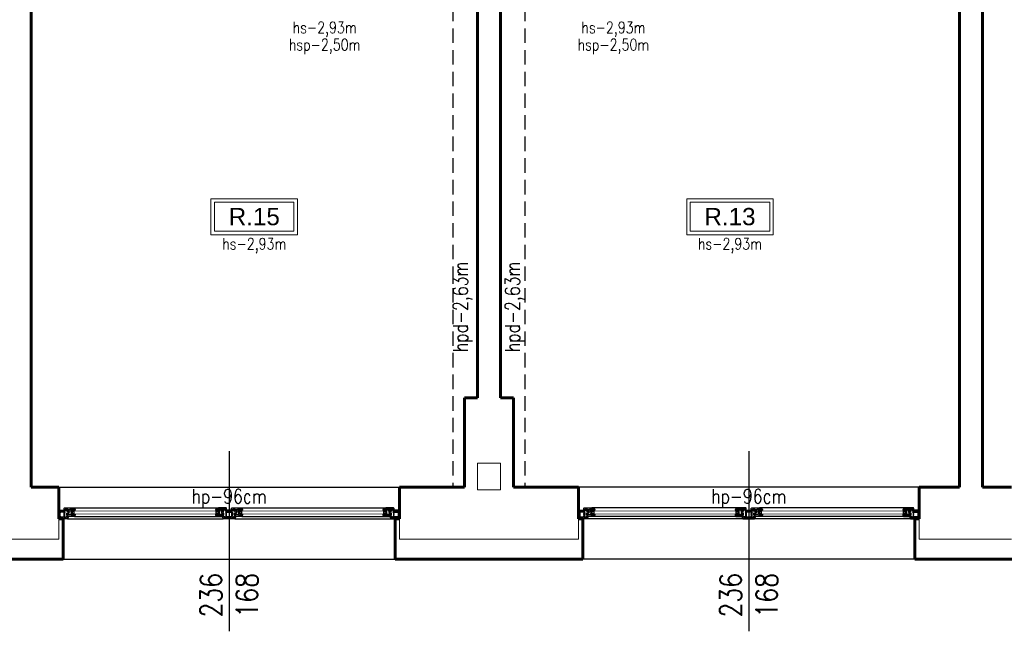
# Model space of a CAD drawing. Header units: millimetres. Extents: x 126553 to 403692, y -95821 to 38049.
# Tile 526 of 656: x 333455 to 334137, y 5943 to 6367. Entities that reach past the tile are written whole.
import ezdxf

# ---------------------------------------------------------------- set-up
doc = ezdxf.new("R2010")
doc.units = ezdxf.units.MM
doc.linetypes.add('DASHED', pattern=[15, 10, -5])
for name, color, linetype, lineweight in [('_(02 CIENKA)', 7, 'Continuous', 13), ('_(04 SREDNIA)', 7, 'Continuous', 25), ('_(05 SREDNIA DASHED)', 7, 'DASHED', 25), ('_(08 NAJGRUBSZA)', 7, 'Continuous', 60), ('opis pomieszczeń', 7, 'Continuous', 13)]:
    doc.layers.add(name, color=color, linetype=linetype, lineweight=lineweight)
doc.styles.add('Arial', font='arial.ttf')
doc.styles.add('OPIS', font='romans.shx', dxfattribs={"width": 0.8})

# ---------------------------------------------------------------- blocks, each defined once
blk = doc.blocks.new('A$C26E57F26')
for p, q in [((6.000000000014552, 0), (113.9999999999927, 0)), ((122.0000000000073, 0), (229.9999999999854, -6.821210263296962e-13)), ((10.93402366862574, -1.599999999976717), (109.0659763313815, -1.599999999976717)), ((126.9340236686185, -1.599999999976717), (225.0659763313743, -1.599999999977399)), ((9.399999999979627, -7.599999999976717), (110.6000000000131, -7.599999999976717)), ((125.3999999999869, -7.599999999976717), (226.6000000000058, -7.599999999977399))]:
    blk.add_line(p, q)
for points in [[(0, 0), (0, -0.5), (0.25, -0.5), (0.25, -0.2999999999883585), (0.6500000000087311, -0.3000000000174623), (0.6499999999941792, -1), (0.2500000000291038, -0.8999999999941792), (0, -0.8999999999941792), (0, -1.399999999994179), (0.25, -1.399999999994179), (0.25, -1.209232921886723), (0.6500000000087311, -1.309232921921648), (0.6500000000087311, -4.690767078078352), (0.25, -4.790767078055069), (0.25, -4.599999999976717), (0, -4.599999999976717), (0, -5.099999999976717), (0.2500000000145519, -5.099999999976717), (0.6500000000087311, -5), (0.6499999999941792, -5.699999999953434), (0.25, -5.699999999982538), (0.25, -5.5), (0, -5.5), (0, -6), (4.5, -6), (4.5, -5.5), (4.25, -5.5), (4.25, -5.699999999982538), (3.75, -5.699999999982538), (3.75, -4.899999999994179, -0.4142135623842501), (3.850000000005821, -4.799999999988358), (3.999999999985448, -4.799999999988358), (4.25, -4.949999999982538), (4.5, -4.949999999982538), (4.5, -4.549999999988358), (4.150000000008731, -4.550000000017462), (4.149999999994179, -2.040983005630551), (3.900000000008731, -1.540983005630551, -0.6943257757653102), (4.822526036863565, -1.299999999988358), (6.465976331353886, -1.299999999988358), (6.465976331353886, -1.049999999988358), (6.000000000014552, 0), (0, 0)], [(236, 0), (236, -0.5), (235.75, -0.5), (235.75, -0.2999999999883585), (235.3499999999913, -0.3000000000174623), (235.3500000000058, -1), (235.7499999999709, -0.8999999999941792), (236, -0.8999999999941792), (236, -1.399999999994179), (235.75, -1.399999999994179), (235.75, -1.209232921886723), (235.3499999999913, -1.309232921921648), (235.3499999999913, -4.690767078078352), (235.75, -4.790767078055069), (235.75, -4.599999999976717), (236, -4.599999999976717), (236, -5.099999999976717), (235.7499999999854, -5.099999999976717), (235.3499999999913, -5), (235.3500000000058, -5.699999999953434), (235.75, -5.699999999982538), (235.75, -5.5), (236, -5.5), (236, -6), (231.5, -6), (231.5, -5.5), (231.75, -5.5), (231.75, -5.699999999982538), (232.25, -5.699999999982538), (232.25, -4.899999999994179, 0.4142135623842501), (232.1499999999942, -4.799999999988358), (232.0000000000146, -4.799999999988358), (231.75, -4.949999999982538), (231.5, -4.949999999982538), (231.5, -4.549999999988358), (231.8499999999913, -4.550000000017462), (231.8500000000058, -2.040983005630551), (232.0999999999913, -1.540983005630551, 0.6943257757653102), (231.1774739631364, -1.299999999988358), (229.5340236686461, -1.299999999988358), (229.5340236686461, -1.049999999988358), (229.9999999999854, 0), (236, 0)], [(0.9000000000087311, -4.699999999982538), (0.9000000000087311, -1.299999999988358), (3.69999999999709, -1.299999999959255), (3.69999999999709, -1.699999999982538), (3.750000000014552, -1.799999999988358), (3.700000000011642, -1.799999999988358), (3.700000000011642, -2.000000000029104), (3.849999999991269, -2), (3.900000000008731, -2.099999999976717), (3.900000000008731, -2.849999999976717), (3.69999999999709, -2.849999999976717), (3.69999999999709, -3.049999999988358), (3.900000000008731, -3.049999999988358), (3.900000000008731, -3.449999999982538), (3.69999999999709, -3.449999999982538), (3.69999999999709, -3.649999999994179), (3.900000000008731, -3.650000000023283), (3.900000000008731, -4.049999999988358), (3.69999999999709, -4.049999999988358), (3.69999999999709, -4.25), (3.899999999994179, -4.25), (3.900000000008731, -4.549999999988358, 0.3393928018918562), (3.620871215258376, -4.699999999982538), (0.9000000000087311, -4.699999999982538)], [(3.00155644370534, -1.100000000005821), (2.901556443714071, -0.2999999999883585), (4.110895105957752, -0.2999999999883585), (4.188247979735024, -0.9188229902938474, -0.6395021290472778), (3.897480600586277, -1.099999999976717), (3.00155644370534, -1.100000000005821)], [(5.549999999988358, -1.600000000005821), (5.549999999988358, -1.899999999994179), (5.949999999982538, -1.899999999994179), (5.949999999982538, -2.600000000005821), (5.549999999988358, -2.600000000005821), (5.549999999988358, -3.899999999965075), (5.799999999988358, -3.899999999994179), (5.799999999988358, -4.149999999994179), (6.049999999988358, -4.149999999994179), (6.049999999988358, -3.899999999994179), (6.75, -3.899999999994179, -0.4142135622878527), (6.850000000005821, -3.999999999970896), (6.850000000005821, -4.25), (6.75, -4.25), (6.75, -4.449999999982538), (6.850000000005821, -4.5), (6.850000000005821, -4.699999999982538), (6.75, -4.75), (6.75, -4.949999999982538), (6.850000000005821, -4.949999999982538), (6.850000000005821, -5.299999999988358), (6.049999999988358, -5.299999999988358), (6.049999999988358, -5.049999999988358), (5.799999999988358, -5.049999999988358), (5.799999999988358, -5.299999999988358), (5.549999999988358, -5.299999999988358), (5.549999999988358, -6.299999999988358), (3.699999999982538, -6.299999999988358), (3.699999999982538, -7.099999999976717, 0.414213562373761), (4.199999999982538, -7.599999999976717), (9.39999999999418, -7.599999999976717), (9.39999999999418, -7.5), (10.69999999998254, -7.5), (11.39999999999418, -6.350000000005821), (11.39999999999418, -6.100000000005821), (9.049999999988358, -6.100000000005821), (9.049999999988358, -3.640983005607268), (8.799999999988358, -3.140983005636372, -0.6943257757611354), (9.722526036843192, -2.899999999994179), (10.42818394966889, -2.899999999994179), (10.42818394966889, -2.649999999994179, -0.4142135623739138), (10.67818394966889, -2.399999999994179), (11.00344815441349, -2.399999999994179), (11.07001620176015, -2.549999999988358), (11.07001620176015, -2.900000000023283), (11.39999999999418, -2.899999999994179), (11.39999999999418, -2.650000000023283), (10.93402366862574, -1.599999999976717), (5.549999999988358, -1.600000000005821)], [(4.38554476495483, -0.884745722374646), (4.312451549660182, -0.2999999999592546), (5.84753099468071, -0.2999999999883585), (5.95847774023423, -0.5499999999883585), (5.74416028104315, -0.5499999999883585, 0.4142135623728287), (5.24416028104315, -1.049999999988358), (4.861223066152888, -1.049999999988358, 0.1837990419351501), (4.38554476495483, -0.884745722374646)], [(8.659113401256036, -2.899999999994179, 0.1439330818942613), (8.60000000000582, -3.299999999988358), (8.799999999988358, -3.699999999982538), (8.799999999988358, -3.899999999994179), (8.60000000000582, -3.899999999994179), (8.60000000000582, -4.099999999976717), (8.799999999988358, -4.099999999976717), (8.799999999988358, -4.799999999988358), (8.60000000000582, -4.799999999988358), (8.60000000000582, -5), (8.799999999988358, -5), (8.799999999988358, -5.299999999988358), (8.60000000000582, -5.299999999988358), (8.60000000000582, -5.5), (8.799999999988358, -5.5), (8.799999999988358, -6.08158997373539, 0.09816449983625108), (8.371456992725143, -6.299999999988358), (5.799999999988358, -6.299999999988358), (5.799999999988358, -5.549999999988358), (7.600000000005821, -5.549999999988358), (7.600000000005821, -5.299999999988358), (7.100000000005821, -5.299999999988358), (7.100000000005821, -4.949999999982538), (7.350000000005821, -4.899999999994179), (7.350000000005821, -4.699999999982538), (7.100000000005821, -4.699999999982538), (7.100000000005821, -4.5), (7.350000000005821, -4.5), (7.350000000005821, -4.299999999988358), (7.100000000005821, -4.25), (7.100000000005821, -4, 0.414213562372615), (6.75, -3.649999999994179), (5.799999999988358, -3.649999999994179), (5.799999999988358, -2.899999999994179), (8.659113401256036, -2.899999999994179, 0.1439330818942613)], [(6.199999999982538, -1.899999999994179), (9.010895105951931, -1.900000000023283), (9.088247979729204, -2.518822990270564, 0.1227813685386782), (8.797480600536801, -2.699999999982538), (6.199999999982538, -2.699999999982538), (6.199999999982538, -1.899999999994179)], [(9.212451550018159, -1.899999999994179), (10.7815546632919, -1.899999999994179), (10.89250140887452, -2.149999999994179), (10.67818394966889, -2.149999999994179, 0.4142135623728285), (10.17818394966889, -2.649999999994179), (9.76122306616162, -2.649999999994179, 0.183799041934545), (9.285544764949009, -2.484745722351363), (9.212451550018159, -1.899999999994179)], [(9.64999999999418, -6.350000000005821), (10.17818394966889, -6.350000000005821, 0.4142135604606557), (10.67266641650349, -6.849999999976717), (10.80298017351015, -6.850000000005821), (10.58993669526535, -7.199999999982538), (9.64999999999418, -7.199999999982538), (9.64999999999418, -6.350000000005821)], [(114.4500000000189, -1.600000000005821), (114.4500000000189, -1.899999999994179), (114.0500000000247, -1.899999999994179), (114.0500000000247, -2.600000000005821), (114.4500000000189, -2.600000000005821), (114.4500000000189, -3.899999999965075), (114.2000000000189, -3.899999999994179), (114.2000000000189, -4.149999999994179), (113.9500000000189, -4.149999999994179), (113.9500000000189, -3.899999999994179), (113.2500000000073, -3.899999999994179, 0.4142135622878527), (113.1500000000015, -3.999999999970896), (113.1500000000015, -4.25), (113.2500000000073, -4.25), (113.2500000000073, -4.449999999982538), (113.1500000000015, -4.5), (113.1500000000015, -4.699999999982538), (113.2500000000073, -4.75), (113.2500000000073, -4.949999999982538), (113.1500000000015, -4.949999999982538), (113.1500000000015, -5.299999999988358), (113.9500000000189, -5.299999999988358), (113.9500000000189, -5.049999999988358), (114.2000000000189, -5.049999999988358), (114.2000000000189, -5.299999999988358), (114.4500000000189, -5.299999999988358), (114.4500000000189, -6.299999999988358), (116.3000000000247, -6.299999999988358), (116.3000000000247, -7.099999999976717, -0.414213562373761), (115.8000000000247, -7.599999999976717), (110.6000000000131, -7.599999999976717), (110.6000000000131, -7.5), (109.3000000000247, -7.5), (108.6000000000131, -6.350000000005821), (108.6000000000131, -6.100000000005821), (110.9500000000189, -6.100000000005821), (110.9500000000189, -3.640983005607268), (111.2000000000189, -3.140983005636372, 0.6943257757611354), (110.2774739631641, -2.899999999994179), (109.5718160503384, -2.899999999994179), (109.5718160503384, -2.649999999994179, 0.4142135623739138), (109.3218160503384, -2.399999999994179), (108.9965518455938, -2.399999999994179), (108.9299837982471, -2.549999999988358), (108.9299837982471, -2.900000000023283), (108.6000000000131, -2.899999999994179), (108.6000000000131, -2.650000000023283), (109.0659763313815, -1.599999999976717), (114.4500000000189, -1.600000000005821)], [(110.7875484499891, -1.899999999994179), (109.2184453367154, -1.899999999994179), (109.1074985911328, -2.149999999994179), (109.3218160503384, -2.149999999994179, -0.4142135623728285), (109.8218160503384, -2.649999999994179), (110.2387769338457, -2.649999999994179, -0.183799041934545), (110.7144552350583, -2.484745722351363), (110.7875484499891, -1.899999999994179)], [(110.3500000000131, -6.350000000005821), (109.8218160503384, -6.350000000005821, -0.4142135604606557), (109.3273335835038, -6.849999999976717), (109.1970198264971, -6.850000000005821), (109.4100633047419, -7.199999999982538), (110.3500000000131, -7.199999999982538), (110.3500000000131, -6.350000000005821)], [(113.8000000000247, -1.899999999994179), (110.9891048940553, -1.900000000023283), (110.9117520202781, -2.518822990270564, -0.1227813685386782), (111.2025193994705, -2.699999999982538), (113.8000000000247, -2.699999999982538), (113.8000000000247, -1.899999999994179)], [(111.3408865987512, -2.899999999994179, -0.1439330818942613), (111.4000000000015, -3.299999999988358), (111.2000000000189, -3.699999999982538), (111.2000000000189, -3.899999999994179), (111.4000000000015, -3.899999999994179), (111.4000000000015, -4.099999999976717), (111.2000000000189, -4.099999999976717), (111.2000000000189, -4.799999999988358), (111.4000000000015, -4.799999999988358), (111.4000000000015, -5), (111.2000000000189, -5), (111.2000000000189, -5.299999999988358), (111.4000000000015, -5.299999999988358), (111.4000000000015, -5.5), (111.2000000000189, -5.5), (111.2000000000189, -6.08158997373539, -0.09816449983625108), (111.6285430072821, -6.299999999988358), (114.2000000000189, -6.299999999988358), (114.2000000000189, -5.549999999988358), (112.4000000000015, -5.549999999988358), (112.4000000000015, -5.299999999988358), (112.9000000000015, -5.299999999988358), (112.9000000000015, -4.949999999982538), (112.6500000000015, -4.899999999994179), (112.6500000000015, -4.699999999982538), (112.9000000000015, -4.699999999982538), (112.9000000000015, -4.5), (112.6500000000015, -4.5), (112.6500000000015, -4.299999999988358), (112.9000000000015, -4.25), (112.9000000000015, -4, -0.414213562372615), (113.2500000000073, -3.649999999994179), (114.2000000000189, -3.649999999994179), (114.2000000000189, -2.899999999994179), (111.3408865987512, -2.899999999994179, -0.1439330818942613)], [(115.6144552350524, -0.884745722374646), (115.6875484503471, -0.2999999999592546), (114.1524690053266, -0.2999999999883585), (114.041522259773, -0.5499999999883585), (114.2558397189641, -0.5499999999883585, -0.4142135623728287), (114.7558397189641, -1.049999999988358), (115.1387769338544, -1.049999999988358, -0.1837990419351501), (115.6144552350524, -0.884745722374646)], [(116.9984435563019, -1.100000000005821), (117.0984435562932, -0.2999999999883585), (115.8891048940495, -0.2999999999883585), (115.8117520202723, -0.9188229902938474, 0.6395021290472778), (116.102519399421, -1.099999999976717), (116.9984435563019, -1.100000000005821)], [(119.0015564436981, -1.100000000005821), (118.9015564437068, -0.2999999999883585), (120.1108951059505, -0.2999999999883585), (120.1882479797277, -0.9188229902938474, -0.6395021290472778), (119.897480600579, -1.099999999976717), (119.0015564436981, -1.100000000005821)], [(121.5499999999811, -1.600000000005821), (121.5499999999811, -1.899999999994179), (121.9499999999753, -1.899999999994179), (121.9499999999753, -2.600000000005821), (121.5499999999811, -2.600000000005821), (121.5499999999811, -3.899999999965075), (121.7999999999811, -3.899999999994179), (121.7999999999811, -4.149999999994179), (122.0499999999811, -4.149999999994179), (122.0499999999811, -3.899999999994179), (122.7499999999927, -3.899999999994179, -0.4142135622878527), (122.8499999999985, -3.999999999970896), (122.8499999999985, -4.25), (122.7499999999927, -4.25), (122.7499999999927, -4.449999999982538), (122.8499999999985, -4.5), (122.8499999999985, -4.699999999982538), (122.7499999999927, -4.75), (122.7499999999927, -4.949999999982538), (122.8499999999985, -4.949999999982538), (122.8499999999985, -5.299999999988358), (122.0499999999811, -5.299999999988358), (122.0499999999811, -5.049999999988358), (121.7999999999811, -5.049999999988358), (121.7999999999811, -5.299999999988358), (121.5499999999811, -5.299999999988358), (121.5499999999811, -6.299999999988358), (119.6999999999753, -6.299999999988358), (119.6999999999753, -7.099999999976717, 0.414213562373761), (120.1999999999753, -7.599999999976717), (125.3999999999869, -7.599999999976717), (125.3999999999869, -7.5), (126.6999999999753, -7.5), (127.3999999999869, -6.350000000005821), (127.3999999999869, -6.100000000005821), (125.0499999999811, -6.100000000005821), (125.0499999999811, -3.640983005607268), (124.7999999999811, -3.140983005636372, -0.6943257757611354), (125.7225260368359, -2.899999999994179), (126.4281839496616, -2.899999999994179), (126.4281839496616, -2.649999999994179, -0.4142135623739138), (126.6781839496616, -2.399999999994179), (127.0034481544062, -2.399999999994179), (127.0700162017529, -2.549999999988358), (127.0700162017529, -2.900000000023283), (127.3999999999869, -2.899999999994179), (127.3999999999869, -2.650000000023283), (126.9340236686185, -1.599999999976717), (121.5499999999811, -1.600000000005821)], [(120.3855447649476, -0.884745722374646), (120.3124515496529, -0.2999999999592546), (121.8475309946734, -0.2999999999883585), (121.958477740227, -0.5499999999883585), (121.7441602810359, -0.5499999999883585, 0.4142135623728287), (121.2441602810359, -1.049999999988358), (120.8612230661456, -1.049999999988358, 0.1837990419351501), (120.3855447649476, -0.884745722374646)], [(124.6591134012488, -2.899999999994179, 0.1439330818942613), (124.5999999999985, -3.299999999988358), (124.7999999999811, -3.699999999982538), (124.7999999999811, -3.899999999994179), (124.5999999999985, -3.899999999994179), (124.5999999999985, -4.099999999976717), (124.7999999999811, -4.099999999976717), (124.7999999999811, -4.799999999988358), (124.5999999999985, -4.799999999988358), (124.5999999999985, -5), (124.7999999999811, -5), (124.7999999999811, -5.299999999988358), (124.5999999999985, -5.299999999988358), (124.5999999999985, -5.5), (124.7999999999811, -5.5), (124.7999999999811, -6.08158997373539, 0.09816449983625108), (124.3714569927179, -6.299999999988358), (121.7999999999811, -6.299999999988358), (121.7999999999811, -5.549999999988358), (123.5999999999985, -5.549999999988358), (123.5999999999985, -5.299999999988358), (123.0999999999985, -5.299999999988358), (123.0999999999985, -4.949999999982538), (123.3499999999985, -4.899999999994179), (123.3499999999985, -4.699999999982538), (123.0999999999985, -4.699999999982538), (123.0999999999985, -4.5), (123.3499999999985, -4.5), (123.3499999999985, -4.299999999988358), (123.0999999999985, -4.25), (123.0999999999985, -4, 0.414213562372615), (122.7499999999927, -3.649999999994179), (121.7999999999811, -3.649999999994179), (121.7999999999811, -2.899999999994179), (124.6591134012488, -2.899999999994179, 0.1439330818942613)], [(122.1999999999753, -1.899999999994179), (125.0108951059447, -1.900000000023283), (125.0882479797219, -2.518822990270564, 0.1227813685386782), (124.7974806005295, -2.699999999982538), (122.1999999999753, -2.699999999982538), (122.1999999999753, -1.899999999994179)], [(125.2124515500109, -1.899999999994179), (126.7815546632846, -1.899999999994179), (126.8925014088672, -2.149999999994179), (126.6781839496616, -2.149999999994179, 0.4142135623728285), (126.1781839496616, -2.649999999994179), (125.7612230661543, -2.649999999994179, 0.183799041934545), (125.2855447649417, -2.484745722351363), (125.2124515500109, -1.899999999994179)], [(125.6499999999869, -6.350000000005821), (126.1781839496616, -6.350000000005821, 0.4142135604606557), (126.6726664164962, -6.849999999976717), (126.8029801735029, -6.850000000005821), (126.5899366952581, -7.199999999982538), (125.6499999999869, -7.199999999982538), (125.6499999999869, -6.350000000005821)], [(230.4500000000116, -1.600000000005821), (230.4500000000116, -1.899999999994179), (230.0500000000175, -1.899999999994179), (230.0500000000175, -2.600000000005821), (230.4500000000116, -2.600000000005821), (230.4500000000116, -3.899999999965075), (230.2000000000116, -3.899999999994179), (230.2000000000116, -4.149999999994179), (229.9500000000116, -4.149999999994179), (229.9500000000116, -3.899999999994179), (229.25, -3.899999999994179, 0.4142135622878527), (229.1499999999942, -3.999999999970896), (229.1499999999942, -4.25), (229.25, -4.25), (229.25, -4.449999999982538), (229.1499999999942, -4.5), (229.1499999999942, -4.699999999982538), (229.25, -4.75), (229.25, -4.949999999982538), (229.1499999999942, -4.949999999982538), (229.1499999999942, -5.299999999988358), (229.9500000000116, -5.299999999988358), (229.9500000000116, -5.049999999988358), (230.2000000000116, -5.049999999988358), (230.2000000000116, -5.299999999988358), (230.4500000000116, -5.299999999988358), (230.4500000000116, -6.299999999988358), (232.3000000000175, -6.299999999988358), (232.3000000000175, -7.099999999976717, -0.414213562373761), (231.8000000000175, -7.599999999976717), (226.6000000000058, -7.599999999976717), (226.6000000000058, -7.5), (225.3000000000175, -7.5), (224.6000000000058, -6.350000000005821), (224.6000000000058, -6.100000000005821), (226.9500000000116, -6.100000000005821), (226.9500000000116, -3.640983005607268), (227.2000000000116, -3.140983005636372, 0.6943257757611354), (226.2774739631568, -2.899999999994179), (225.5718160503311, -2.899999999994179), (225.5718160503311, -2.649999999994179, 0.4142135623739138), (225.3218160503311, -2.399999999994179), (224.9965518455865, -2.399999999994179), (224.9299837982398, -2.549999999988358), (224.9299837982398, -2.900000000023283), (224.6000000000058, -2.899999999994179), (224.6000000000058, -2.650000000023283), (225.0659763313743, -1.599999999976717), (230.4500000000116, -1.600000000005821)], [(226.7875484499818, -1.899999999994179), (225.2184453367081, -1.899999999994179), (225.1074985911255, -2.149999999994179), (225.3218160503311, -2.149999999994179, -0.4142135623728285), (225.8218160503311, -2.649999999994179), (226.2387769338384, -2.649999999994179, -0.183799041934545), (226.714455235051, -2.484745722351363), (226.7875484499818, -1.899999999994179)], [(226.3500000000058, -6.350000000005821), (225.8218160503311, -6.350000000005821, -0.4142135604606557), (225.3273335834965, -6.849999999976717), (225.1970198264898, -6.850000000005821), (225.4100633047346, -7.199999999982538), (226.3500000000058, -7.199999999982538), (226.3500000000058, -6.350000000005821)], [(229.8000000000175, -1.899999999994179), (226.9891048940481, -1.900000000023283), (226.9117520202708, -2.518822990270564, -0.1227813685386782), (227.2025193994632, -2.699999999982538), (229.8000000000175, -2.699999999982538), (229.8000000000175, -1.899999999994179)], [(227.340886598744, -2.899999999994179, -0.1439330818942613), (227.3999999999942, -3.299999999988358), (227.2000000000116, -3.699999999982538), (227.2000000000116, -3.899999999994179), (227.3999999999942, -3.899999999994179), (227.3999999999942, -4.099999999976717), (227.2000000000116, -4.099999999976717), (227.2000000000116, -4.799999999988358), (227.3999999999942, -4.799999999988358), (227.3999999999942, -5), (227.2000000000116, -5), (227.2000000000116, -5.299999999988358), (227.3999999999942, -5.299999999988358), (227.3999999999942, -5.5), (227.2000000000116, -5.5), (227.2000000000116, -6.08158997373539, -0.09816449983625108), (227.6285430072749, -6.299999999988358), (230.2000000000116, -6.299999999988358), (230.2000000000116, -5.549999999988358), (228.3999999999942, -5.549999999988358), (228.3999999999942, -5.299999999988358), (228.8999999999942, -5.299999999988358), (228.8999999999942, -4.949999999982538), (228.6499999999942, -4.899999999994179), (228.6499999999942, -4.699999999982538), (228.8999999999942, -4.699999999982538), (228.8999999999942, -4.5), (228.6499999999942, -4.5), (228.6499999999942, -4.299999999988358), (228.8999999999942, -4.25), (228.8999999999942, -4, -0.414213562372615), (229.25, -3.649999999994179), (230.2000000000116, -3.649999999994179), (230.2000000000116, -2.899999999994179), (227.340886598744, -2.899999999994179, -0.1439330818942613)], [(231.6144552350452, -0.884745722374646), (231.6875484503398, -0.2999999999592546), (230.1524690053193, -0.2999999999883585), (230.0415222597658, -0.5499999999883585), (230.2558397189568, -0.5499999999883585, -0.4142135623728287), (230.7558397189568, -1.049999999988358), (231.1387769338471, -1.049999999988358, -0.1837990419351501), (231.6144552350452, -0.884745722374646)], [(232.9984435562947, -1.100000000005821), (233.0984435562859, -0.2999999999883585), (231.8891048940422, -0.2999999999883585), (231.811752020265, -0.9188229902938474, 0.6395021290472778), (232.1025193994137, -1.099999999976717), (232.9984435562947, -1.100000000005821)], [(235.0999999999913, -4.699999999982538), (235.0999999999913, -1.299999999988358), (232.3000000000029, -1.299999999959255), (232.3000000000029, -1.699999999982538), (232.2499999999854, -1.799999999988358), (232.2999999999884, -1.799999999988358), (232.2999999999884, -2.000000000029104), (232.1500000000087, -2), (232.0999999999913, -2.099999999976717), (232.0999999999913, -2.849999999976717), (232.3000000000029, -2.849999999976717), (232.3000000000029, -3.049999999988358), (232.0999999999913, -3.049999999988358), (232.0999999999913, -3.449999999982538), (232.3000000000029, -3.449999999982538), (232.3000000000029, -3.649999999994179), (232.0999999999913, -3.650000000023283), (232.0999999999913, -4.049999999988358), (232.3000000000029, -4.049999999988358), (232.3000000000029, -4.25), (232.1000000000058, -4.25), (232.0999999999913, -4.549999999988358, -0.3393928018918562), (232.3791287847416, -4.699999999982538), (235.0999999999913, -4.699999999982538)]]:
    blk.add_lwpolyline(points, format="xyb", close=True)
for points in [[(120.4999999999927, -6), (115.5000000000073, -6), (115.5000000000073, -5.5), (115.7500000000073, -5.5), (115.7500000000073, -5.699999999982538), (116.2500000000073, -5.699999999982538), (116.2500000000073, -4.899999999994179, 0.4142135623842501), (116.1500000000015, -4.799999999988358), (116.0000000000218, -4.799999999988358), (115.7500000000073, -4.949999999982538), (115.5000000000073, -4.949999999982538), (115.5000000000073, -4.549999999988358), (115.8499999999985, -4.550000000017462), (115.8500000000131, -2.040983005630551), (116.0999999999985, -1.540983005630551, 0.6943257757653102), (115.1774739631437, -1.299999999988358), (113.5340236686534, -1.299999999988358), (113.5340236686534, -1.049999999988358), (113.9999999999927, 0)], [(120.4999999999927, -6), (120.4999999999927, -5.5), (120.2499999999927, -5.5), (120.2499999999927, -5.699999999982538), (119.7499999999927, -5.699999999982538), (119.7499999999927, -4.899999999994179, -0.4142135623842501), (119.8499999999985, -4.799999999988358), (119.9999999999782, -4.799999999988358), (120.2499999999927, -4.949999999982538), (120.4999999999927, -4.949999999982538), (120.4999999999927, -4.549999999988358), (120.1500000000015, -4.550000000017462), (120.1499999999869, -2.040983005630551), (119.9000000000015, -1.540983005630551, -0.6943257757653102), (120.8225260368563, -1.299999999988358), (122.4659763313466, -1.299999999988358), (122.4659763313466, -1.049999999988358), (122.0000000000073, 0)], [(116.3000000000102, -1.299999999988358), (116.3000000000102, -1.699999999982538), (116.2499999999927, -1.799999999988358), (116.2999999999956, -1.799999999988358), (116.2999999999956, -2.000000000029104), (116.150000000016, -2), (116.0999999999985, -2.099999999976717), (116.0999999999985, -2.849999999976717), (116.3000000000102, -2.849999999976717), (116.3000000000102, -3.049999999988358), (116.0999999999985, -3.049999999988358), (116.0999999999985, -3.449999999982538), (116.3000000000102, -3.449999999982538), (116.3000000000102, -3.649999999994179), (116.0999999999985, -3.650000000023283), (116.0999999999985, -4.049999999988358), (116.3000000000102, -4.049999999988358), (116.3000000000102, -4.25), (116.1000000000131, -4.25), (116.0999999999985, -4.549999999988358, -0.3393928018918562), (116.3791287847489, -4.699999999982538), (116.3791287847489, -4.699999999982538), (119.6208712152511, -4.699999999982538, -0.3393928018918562), (119.9000000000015, -4.549999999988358), (119.8999999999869, -4.25), (119.6999999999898, -4.25), (119.6999999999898, -4.049999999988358), (119.9000000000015, -4.049999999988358), (119.9000000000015, -3.650000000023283), (119.6999999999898, -3.649999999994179), (119.6999999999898, -3.449999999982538), (119.9000000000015, -3.449999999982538), (119.9000000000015, -3.049999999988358), (119.6999999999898, -3.049999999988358), (119.6999999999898, -2.849999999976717), (119.9000000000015, -2.849999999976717), (119.9000000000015, -2.099999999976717), (119.849999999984, -2), (119.7000000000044, -2.000000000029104), (119.7000000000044, -1.799999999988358), (119.7500000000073, -1.799999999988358), (119.6999999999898, -1.699999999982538), (119.6999999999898, -1.299999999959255), (116.3000000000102, -1.299999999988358)]]:
    blk.add_lwpolyline(points, format="xyb")
blk.add_lwpolyline([(122.0000000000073, 0), (113.9999999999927, 0), (113.9999999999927, 0)])
for points in [[(0.9000000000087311, -1.099999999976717), (0.8999999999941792, -0.2999999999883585), (2.700000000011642, -0.3000000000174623), (2.798461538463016, -1.099999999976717), (0.9000000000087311, -1.099999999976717)], [(1.80000000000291, -5.699999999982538), (0.9000000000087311, -5.699999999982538), (0.8999999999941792, -4.899999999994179), (1.80000000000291, -4.899999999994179), (1.80000000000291, -5.699999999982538)], [(2, -4.899999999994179), (2.80000000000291, -4.899999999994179), (2.80000000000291, -5.699999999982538), (2, -5.699999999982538), (2, -4.899999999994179)], [(3, -4.899999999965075), (3.5, -4.899999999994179), (3.5, -5.699999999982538), (3, -5.699999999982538), (3, -4.899999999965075)], [(5.549999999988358, -6.549999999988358), (5.549999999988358, -7.299999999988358), (4.75, -7.299999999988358), (4.75, -6.549999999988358), (5.549999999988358, -6.549999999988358)], [(8.25, -6.5), (8.25, -7.299999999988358), (5.799999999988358, -7.299999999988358), (5.799999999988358, -6.5), (8.25, -6.5)], [(8.500000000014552, -6.799999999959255), (9.14999999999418, -7.045499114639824), (9.14999999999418, -7.299999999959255), (8.5, -7.299999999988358), (8.500000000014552, -6.799999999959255)], [(8.758876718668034, -6.500622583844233), (9.39999999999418, -6.54558886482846), (9.39999999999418, -6.87268477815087), (8.75, -6.627185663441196), (8.758876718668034, -6.500622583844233)], [(9.39999999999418, -5.199999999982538), (9.39999999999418, -3.600000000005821), (10.79999999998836, -3.600000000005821), (10.79999999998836, -5.199999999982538)], [(110.6000000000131, -5.199999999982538), (110.6000000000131, -3.600000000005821), (109.2000000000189, -3.600000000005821), (109.2000000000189, -5.199999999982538)], [(111.2411232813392, -6.500622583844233), (110.6000000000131, -6.54558886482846), (110.6000000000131, -6.87268477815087), (111.2500000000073, -6.627185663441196), (111.2411232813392, -6.500622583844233)], [(111.4999999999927, -6.799999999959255), (110.8500000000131, -7.045499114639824), (110.8500000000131, -7.299999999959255), (111.5000000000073, -7.299999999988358), (111.4999999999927, -6.799999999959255)], [(111.7500000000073, -6.5), (111.7500000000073, -7.299999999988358), (114.2000000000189, -7.299999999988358), (114.2000000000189, -6.5), (111.7500000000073, -6.5)], [(114.4500000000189, -6.549999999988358), (114.4500000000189, -7.299999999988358), (115.2500000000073, -7.299999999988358), (115.2500000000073, -6.549999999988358), (114.4500000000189, -6.549999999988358)], [(117.0000000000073, -4.899999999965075), (116.5000000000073, -4.899999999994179), (116.5000000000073, -5.699999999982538), (117.0000000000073, -5.699999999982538), (117.0000000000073, -4.899999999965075)], [(117.9000000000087, -4.899999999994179), (117.2000000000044, -4.899999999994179), (117.2000000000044, -5.699999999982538), (117.9000000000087, -5.699999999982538), (117.9000000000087, -4.899999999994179)], [(117.2015384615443, -1.099999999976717), (117.3000000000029, -0.2999999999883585), (118.7000000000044, -0.3000000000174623), (118.7984615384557, -1.099999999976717), (117.2015384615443, -1.099999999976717)], [(118.0999999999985, -4.899999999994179), (118.7999999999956, -4.899999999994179), (118.7999999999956, -5.699999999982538), (118.0999999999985, -5.699999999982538), (118.0999999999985, -4.899999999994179)], [(118.9999999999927, -4.899999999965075), (119.4999999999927, -4.899999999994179), (119.4999999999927, -5.699999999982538), (118.9999999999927, -5.699999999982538), (118.9999999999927, -4.899999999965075)], [(121.5499999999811, -6.549999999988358), (121.5499999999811, -7.299999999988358), (120.7499999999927, -7.299999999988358), (120.7499999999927, -6.549999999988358), (121.5499999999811, -6.549999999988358)], [(124.2499999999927, -6.5), (124.2499999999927, -7.299999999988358), (121.7999999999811, -7.299999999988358), (121.7999999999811, -6.5), (124.2499999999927, -6.5)], [(124.5000000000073, -6.799999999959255), (125.1499999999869, -7.045499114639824), (125.1499999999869, -7.299999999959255), (124.4999999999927, -7.299999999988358), (124.5000000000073, -6.799999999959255)], [(124.7588767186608, -6.500622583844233), (125.3999999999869, -6.54558886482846), (125.3999999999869, -6.87268477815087), (124.7499999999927, -6.627185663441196), (124.7588767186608, -6.500622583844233)], [(125.3999999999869, -5.199999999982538), (125.3999999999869, -3.600000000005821), (126.7999999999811, -3.600000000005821), (126.7999999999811, -5.199999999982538)], [(226.6000000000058, -5.199999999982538), (226.6000000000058, -3.600000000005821), (225.2000000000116, -3.600000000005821), (225.2000000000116, -5.199999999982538)], [(227.241123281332, -6.500622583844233), (226.6000000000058, -6.54558886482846), (226.6000000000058, -6.87268477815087), (227.25, -6.627185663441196), (227.241123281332, -6.500622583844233)], [(227.4999999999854, -6.799999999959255), (226.8500000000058, -7.045499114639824), (226.8500000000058, -7.299999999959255), (227.5, -7.299999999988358), (227.4999999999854, -6.799999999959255)], [(227.75, -6.5), (227.75, -7.299999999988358), (230.2000000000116, -7.299999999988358), (230.2000000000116, -6.5), (227.75, -6.5)], [(230.4500000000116, -6.549999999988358), (230.4500000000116, -7.299999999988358), (231.25, -7.299999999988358), (231.25, -6.549999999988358), (230.4500000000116, -6.549999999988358)], [(233, -4.899999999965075), (232.5, -4.899999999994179), (232.5, -5.699999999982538), (233, -5.699999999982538), (233, -4.899999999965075)], [(234, -4.899999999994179), (233.1999999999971, -4.899999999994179), (233.1999999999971, -5.699999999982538), (234, -5.699999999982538), (234, -4.899999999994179)], [(235.0999999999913, -1.099999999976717), (235.1000000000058, -0.2999999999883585), (233.2999999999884, -0.3000000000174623), (233.201538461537, -1.099999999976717), (235.0999999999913, -1.099999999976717)], [(234.1999999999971, -5.699999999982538), (235.0999999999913, -5.699999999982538), (235.1000000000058, -4.899999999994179), (234.1999999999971, -4.899999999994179), (234.1999999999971, -5.699999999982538)]]:
    blk.add_lwpolyline(points, close=True)
for points, const_width in [([(3.600000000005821, -1.424999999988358), (1.551776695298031, -1.424999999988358), (1.024999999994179, -1.95177669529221), (1.024999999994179, -4.04822330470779), (1.551776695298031, -4.574999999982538), (3.600000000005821, -4.574999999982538)], 0.25), ([(5.799999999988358, -3.024999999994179), (7.848223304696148, -3.024999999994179), (8.375, -3.551776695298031), (8.375, -5.648223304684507), (7.848223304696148, -6.174999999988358), (5.799999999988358, -6.174999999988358)], 0.25), ([(9.39999999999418, -3.399999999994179), (110.6000000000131, -3.399999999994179)], 0.4), ([(9.39999999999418, -5.399999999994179), (110.6000000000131, -5.399999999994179)], 0.4), ([(114.2000000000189, -3.024999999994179), (112.1517766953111, -3.024999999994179), (111.6250000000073, -3.551776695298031), (111.6250000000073, -5.648223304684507), (112.1517766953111, -6.174999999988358), (114.2000000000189, -6.174999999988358)], 0.25), ([(121.7999999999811, -3.024999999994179), (123.8482233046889, -3.024999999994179), (124.3749999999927, -3.551776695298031), (124.3749999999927, -5.648223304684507), (123.8482233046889, -6.174999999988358), (121.7999999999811, -6.174999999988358)], 0.25), ([(125.3999999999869, -3.399999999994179), (226.6000000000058, -3.400000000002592)], 0.4), ([(125.3999999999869, -5.399999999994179), (226.6000000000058, -5.400000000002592)], 0.4), ([(230.2000000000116, -3.024999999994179), (228.1517766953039, -3.024999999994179), (227.625, -3.551776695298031), (227.625, -5.648223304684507), (228.1517766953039, -6.174999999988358), (230.2000000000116, -6.174999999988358)], 0.25), ([(232.3999999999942, -1.424999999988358), (234.448223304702, -1.424999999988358), (234.9750000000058, -1.95177669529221), (234.9750000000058, -4.04822330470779), (234.448223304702, -4.574999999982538), (232.3999999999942, -4.574999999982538)], 0.25)]:
    blk.add_lwpolyline(points, dxfattribs=dict(const_width=const_width))
at = {"const_width": 0.25}
blk.add_lwpolyline([(116.5041287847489, -4.574999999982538), (119.4958712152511, -4.574999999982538), (119.4958712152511, -1.424999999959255), (116.5041287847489, -1.424999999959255)], close=True, dxfattribs=at)

msp = doc.modelspace()

# ---------------------------------------------------------------- linework, layer by layer
at = {"layer": '_(02 CIENKA)'}
for p, q in [((333771.6840924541, 6059.45785169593), (333771.6840924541, 6040.95785169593)), ((333787.6840924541, 6059.45785169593), (333787.6840924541, 6040.95785169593)), ((333771.6840924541, 6040.95785169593), (333787.6840924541, 6040.95785169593)), ((333481.6840924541, 6020.95785169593), (333481.6840924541, 6006.95785169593)), ((333717.6840924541, 6020.95785169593), (333717.6840924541, 6006.95785169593)), ((333841.6840924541, 6020.95785169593), (333841.6840924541, 6006.95785169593)), ((334077.6840924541, 6020.95785169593), (334077.6840924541, 6006.95785169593)), ((333481.6840924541, 6006.95785169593), (333417.6840924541, 6006.95785169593)), ((333841.6840924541, 6006.95785169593), (333717.6840924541, 6006.95785169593)), ((334141.6840924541, 6006.95785169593), (334077.6840924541, 6006.95785169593))]:
    msp.add_line(p, q, dxfattribs=at)
msp.add_lwpolyline([(333771.6840924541, 6059.45785169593), (333787.6840924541, 6059.45785169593)], dxfattribs=at)
at = {"layer": '_(04 SREDNIA)'}
for p, q in [((333599.6840924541, 6067.95785169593), (333599.6840924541, 5942.957851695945)), ((333959.6840924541, 6067.95785169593), (333959.6840924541, 5942.957851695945)), ((333481.6840924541, 6042.95785169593), (333717.6840924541, 6042.95785169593)), ((334077.6840924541, 6042.95785169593), (333841.6840924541, 6042.95785169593)), ((333484.6840924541, 5992.95785169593), (333714.6840924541, 5992.95785169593)), ((334074.6840924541, 5992.95785169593), (333844.6840924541, 5992.95785169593))]:
    msp.add_line(p, q, dxfattribs=at)
at = {"layer": '_(05 SREDNIA DASHED)'}
for p, q in [((333754.6840924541, 7650.95785169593), (333754.6840924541, 6042.95785169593)), ((333804.6840924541, 7650.95785169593), (333804.6840924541, 6042.95785169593))]:
    msp.add_line(p, q, dxfattribs=at)
at = {"layer": '_(08 NAJGRUBSZA)'}
for p, q in [((333462.6840924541, 6523.95785169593), (333462.6840924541, 6042.95785169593)), ((334105.6840924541, 6042.95785169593), (334105.6840924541, 6523.95785169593)), ((334121.6840924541, 6042.95785169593), (334121.6840924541, 6523.95785169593)), ((333771.6840924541, 6104.95785169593), (333771.6840924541, 6462.95785169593)), ((333787.6840924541, 6104.95785169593), (333787.6840924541, 6462.95785169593)), ((333771.6840924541, 6104.95785169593), (333762.6840924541, 6104.95785169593)), ((333762.6840924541, 6104.95785169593), (333762.6840924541, 6042.95785169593)), ((333796.6840924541, 6104.95785169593), (333787.6840924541, 6104.95785169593)), ((333796.6840924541, 6042.95785169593), (333796.6840924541, 6104.95785169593)), ((333481.6840924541, 6042.95785169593), (333462.6840924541, 6042.95785169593)), ((333481.6840924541, 6020.95785169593), (333481.6840924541, 6042.95785169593)), ((333717.6840924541, 6020.95785169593), (333717.6840924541, 6042.95785169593)), ((333762.6840924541, 6042.95785169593), (333717.6840924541, 6042.95785169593)), ((333841.6840924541, 6042.95785169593), (333796.6840924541, 6042.95785169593)), ((333841.6840924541, 6020.95785169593), (333841.6840924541, 6042.95785169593)), ((334077.6840924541, 6020.95785169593), (334077.6840924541, 6042.95785169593)), ((334105.6840924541, 6042.95785169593), (334077.6840924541, 6042.95785169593)), ((334141.6840924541, 6042.95785169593), (334121.6840924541, 6042.95785169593)), ((333484.6840924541, 6020.95785169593), (333481.6840924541, 6020.95785169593)), ((333484.6840924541, 6020.95785169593), (333484.6840924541, 5992.95785169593)), ((333714.6840924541, 6020.95785169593), (333714.6840924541, 5992.95785169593)), ((333714.6840924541, 6020.95785169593), (333717.6840924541, 6020.95785169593)), ((333844.6840924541, 6020.95785169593), (333841.6840924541, 6020.95785169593)), ((333844.6840924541, 6020.95785169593), (333844.6840924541, 5992.95785169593)), ((334074.6840924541, 6020.95785169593), (334074.6840924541, 5992.95785169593)), ((334074.6840924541, 6020.95785169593), (334077.6840924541, 6020.95785169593)), ((333484.6840924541, 5992.95785169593), (333414.6840924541, 5992.95785169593)), ((333844.6840924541, 5992.95785169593), (333714.6840924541, 5992.95785169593)), ((334144.6840924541, 5992.95785169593), (334074.6840924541, 5992.95785169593))]:
    msp.add_line(p, q, dxfattribs=at)
at = {"layer": 'opis pomieszczeń'}
for points in [[(333587.1840924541, 6217.95785169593), (333647.1840924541, 6217.95785169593), (333647.1840924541, 6242.95785169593), (333587.1840924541, 6242.95785169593)], [(333589.6840924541, 6220.45785169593), (333644.6840924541, 6220.45785169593), (333644.6840924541, 6240.45785169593), (333589.6840924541, 6240.45785169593)], [(333916.6840924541, 6217.95785169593), (333976.6840924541, 6217.95785169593), (333976.6840924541, 6242.95785169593), (333916.6840924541, 6242.95785169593)], [(333919.1840924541, 6220.45785169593), (333974.1840924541, 6220.45785169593), (333974.1840924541, 6240.45785169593), (333919.1840924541, 6240.45785169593)]]:
    msp.add_lwpolyline(points, close=True, dxfattribs=at)

# ---------------------------------------------------------------- block references
at = {"layer": '_(04 SREDNIA)', "xscale": -1, "rotation": 180}
msp.add_blockref('A$C26E57F26', (333481.6840924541, 6020.95785169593), dxfattribs=at)
at = {"layer": '_(04 SREDNIA)', "rotation": 180}
msp.add_blockref('A$C26E57F26', (334077.6840924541, 6020.95785169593), dxfattribs=at)

# ---------------------------------------------------------------- texts
at = {"layer": '_(04 SREDNIA)', "char_height": 10, "width": 235, "attachment_point": 5, "style": 'OPIS'}
for insert in [(333599.6840924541, 6034.95785169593), (333959.6840924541, 6034.95785169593)]:
    msp.add_mtext('hp-96cm', dxfattribs=dict(at, insert=insert))
at = {"layer": '_(04 SREDNIA)', "char_height": 15, "width": 49.99999999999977, "attachment_point": 5, "rotation": 90.00000000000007, "style": 'OPIS'}
for insert in [(333599.6840924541, 5967.957851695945), (333959.6840924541, 5967.957851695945)]:
    msp.add_mtext('236\\P168', dxfattribs=dict(at, insert=insert))
at = {"layer": 'opis pomieszczeń', "attachment_point": 5}
for s, insert, char_height, width, style in [('hs-2,93m', (333665.9340924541, 6360.45785169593), 8, 60, 'OPIS'), ('hs-2,93m', (333865.9340924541, 6360.45785169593), 8, 60, 'OPIS'), ('hsp-2,50m', (333665.9340924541, 6348.45785169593), 8, 60, 'OPIS'), ('hsp-2,50m', (333865.9340924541, 6348.45785169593), 8, 60, 'OPIS'), ('R.15', (333617.1840924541, 6230.45785169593), 12, 45, 'Arial'), ('R.13', (333946.6840924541, 6230.45785169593), 12, 45, 'Arial'), ('hs-2,93m', (333617.1840924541, 6210.45785169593), 8, 60, 'OPIS'), ('hs-2,93m', (333946.6840924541, 6210.45785169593), 8, 60, 'OPIS')]:
    msp.add_mtext(s, dxfattribs=dict(at, insert=insert, char_height=char_height, width=width, style=style))
at = {"layer": 'opis pomieszczeń', "char_height": 10, "width": 60, "attachment_point": 5, "rotation": 90, "style": 'OPIS'}
for insert in [(333761.6840924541, 6167.95785169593), (333797.6840924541, 6167.95785169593)]:
    msp.add_mtext('hpd-2,63m', dxfattribs=dict(at, insert=insert))

doc.saveas('drawing.dxf')
